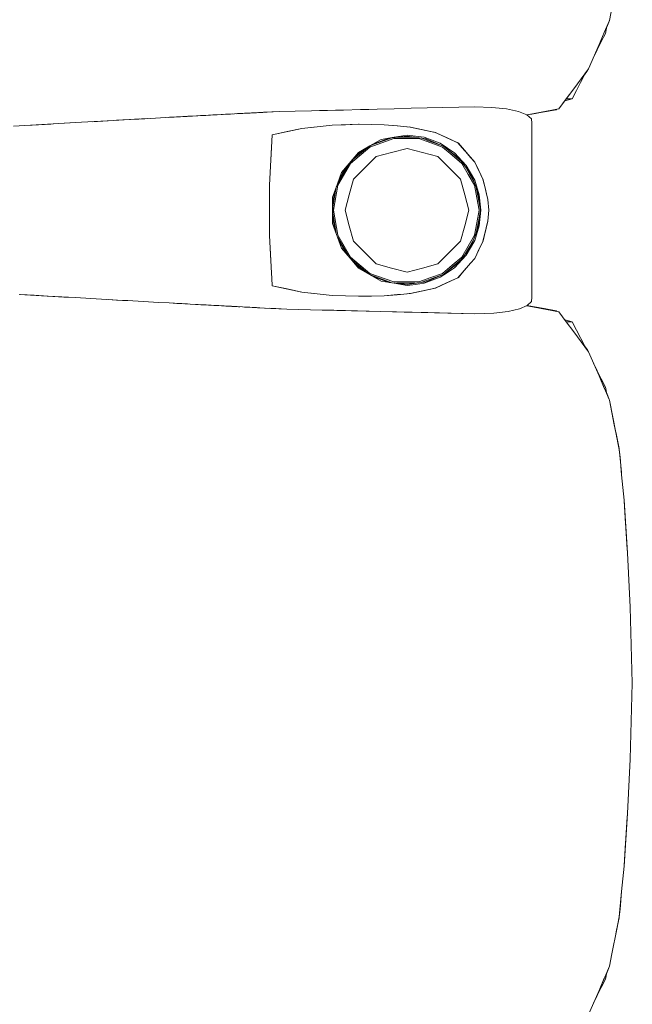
# Model space of a CAD drawing. Header units: millimetres. Extents: x -261 to 187, y -214 to 106.
# Tile 788 of 1056: x -203.165 to -202.776, y 11.547 to 12.173. Entities that reach past the tile are written whole.
import ezdxf

# ---------------------------------------------------------------- set-up
doc = ezdxf.new("R2010")
doc.units = ezdxf.units.MM
doc.header["$LTSCALE"] = 0.005
doc.header["$MEASUREMENT"] = 0
doc.layers.add('IFC-Elemento de mobília-Contorno', color=9, linetype='Continuous', lineweight=5)

msp = doc.modelspace()

# ---------------------------------------------------------------- linework, layer by layer
at = {"layer": 'IFC-Elemento de mobília-Contorno', "lineweight": 5}
for p, q in [((-202.79016, 12.17258), (-202.78861, 12.18043)), ((-202.79347, 12.16489), (-202.79016, 12.17258)), ((-202.79271, 12.16431), (-202.79175, 12.1689)), ((-202.79189, 12.16821), (-202.79046, 12.17147)), ((-202.79046, 12.17147), (-202.7903, 12.17225)), ((-202.79046, 12.17147), (-202.7903, 12.17225)), ((-202.79678, 12.15719), (-202.79347, 12.16489)), ((-202.79535, 12.15913), (-202.79271, 12.16431)), ((-202.8034, 12.14181), (-202.79678, 12.15719)), ((-202.80026, 12.14911), (-202.79799, 12.15394)), ((-202.80009, 12.1495), (-202.79678, 12.15719)), ((-202.80009, 12.1495), (-202.798, 12.15391)), ((-202.798, 12.15391), (-202.79535, 12.15913)), ((-202.79799, 12.15394), (-202.79535, 12.15913)), ((-202.8105, 12.1323), (-202.8034, 12.14181)), ((-202.804, 12.14065), (-202.80362, 12.14151)), ((-202.8105, 12.1323), (-202.80814, 12.13547)), ((-202.80853, 12.13321), (-202.8059, 12.13839)), ((-202.80814, 12.13546), (-202.80814, 12.13547)), ((-202.80605, 12.13809), (-202.804, 12.14065)), ((-202.8059, 12.13839), (-202.80578, 12.13862)), ((-202.81998, 12.11963), (-202.8105, 12.1323)), ((-202.81998, 12.11963), (-202.81288, 12.12914)), ((-202.81761, 12.1228), (-202.81288, 12.12914)), ((-202.81288, 12.12914), (-202.8105, 12.1323)), ((-202.81117, 12.12803), (-202.80853, 12.13321)), ((-202.81998, 12.11963), (-202.81761, 12.1228)), ((-202.81858, 12.1215), (-202.8138, 12.12285)), ((-202.81762, 12.1228), (-202.8138, 12.12285)), ((-202.8138, 12.12285), (-202.81117, 12.12803)), ((-202.94851, 12.11589), (-202.94314, 12.11604)), ((-202.94314, 12.11604), (-202.93778, 12.11619)), ((-202.93778, 12.11619), (-202.92705, 12.11649)), ((-202.92705, 12.11649), (-202.91631, 12.11678)), ((-202.91631, 12.11678), (-202.87582, 12.11769)), ((-202.89607, 12.11723), (-202.87582, 12.11769)), ((-202.89607, 12.11723), (-202.88594, 12.11746)), ((-202.88594, 12.11746), (-202.87582, 12.11769)), ((-202.87582, 12.11769), (-202.86501, 12.11733)), ((-202.86501, 12.11733), (-202.85558, 12.11636)), ((-202.85558, 12.11636), (-202.84802, 12.11475)), ((-202.8302, 12.11496), (-202.82235, 12.11646)), ((-202.82392, 12.11583), (-202.82362, 12.11622)), ((-202.82392, 12.11583), (-202.82361, 12.11622)), ((-202.82392, 12.11583), (-202.82361, 12.11622)), ((-202.82235, 12.11646), (-202.81998, 12.11963)), ((-203.09953, 12.10934), (-203.09139, 12.1098)), ((-203.09881, 12.10938), (-203.08217, 12.11031)), ((-203.09881, 12.10938), (-203.09215, 12.10975)), ((-203.09215, 12.10975), (-203.0855, 12.11013)), ((-203.09139, 12.1098), (-203.08412, 12.1102)), ((-203.09139, 12.1098), (-203.08883, 12.10994)), ((-203.09139, 12.1098), (-203.08945, 12.10991)), ((-203.09139, 12.1098), (-203.0895, 12.1099)), ((-203.0855, 12.11013), (-203.08217, 12.11031)), ((-203.08217, 12.11031), (-203.07219, 12.11087)), ((-203.07219, 12.11087), (-203.0688, 12.11106)), ((-203.07065, 12.11095), (-203.06696, 12.11116)), ((-203.06981, 12.111), (-203.069, 12.11105)), ((-203.06956, 12.11101), (-203.069, 12.11105)), ((-203.0688, 12.11106), (-203.04849, 12.11216)), ((-203.0688, 12.11106), (-203.06542, 12.11124)), ((-203.06696, 12.11116), (-203.06489, 12.11127)), ((-203.06542, 12.11124), (-203.04849, 12.11216)), ((-203.06542, 12.11124), (-203.06034, 12.11152)), ((-203.06489, 12.11127), (-203.06281, 12.11138)), ((-203.06281, 12.11138), (-203.0595, 12.11156)), ((-203.06281, 12.11138), (-203.05993, 12.11153)), ((-203.06281, 12.11138), (-203.06011, 12.11152)), ((-203.06281, 12.11138), (-203.06161, 12.11145)), ((-203.06203, 12.11142), (-203.062, 12.11142)), ((-203.06034, 12.11152), (-203.04849, 12.11216)), ((-203.06034, 12.11152), (-203.05688, 12.1117)), ((-203.06034, 12.11152), (-203.05865, 12.11161)), ((-203.05865, 12.11161), (-203.05696, 12.1117)), ((-203.05814, 12.11163), (-203.05659, 12.11172)), ((-203.05707, 12.11169), (-203.05526, 12.11179)), ((-203.05696, 12.1117), (-203.04849, 12.11216)), ((-203.05526, 12.11179), (-203.05188, 12.11197)), ((-203.05188, 12.11197), (-203.05018, 12.11207)), ((-203.05018, 12.11207), (-203.0468, 12.11225)), ((-203.0468, 12.11225), (-203.0451, 12.11234)), ((-203.0451, 12.11234), (-203.04373, 12.11242)), ((-203.04373, 12.11242), (-203.02865, 12.11321)), ((-203.04373, 12.11242), (-203.03688, 12.11278)), ((-203.04373, 12.11242), (-203.04236, 12.11249)), ((-203.04236, 12.11249), (-203.03688, 12.11278)), ((-203.04236, 12.11249), (-203.03962, 12.11263)), ((-203.04236, 12.11249), (-203.04158, 12.11253)), ((-203.03697, 12.11277), (-203.03689, 12.11278)), ((-203.03689, 12.11278), (-203.03659, 12.11279)), ((-203.03688, 12.11278), (-203.03002, 12.11314)), ((-203.03688, 12.11278), (-203.03414, 12.11292)), ((-203.03533, 12.11286), (-203.03378, 12.11294)), ((-203.03524, 12.11287), (-203.03414, 12.11292)), ((-203.03431, 12.11291), (-203.03002, 12.11314)), ((-203.03421, 12.11292), (-203.03276, 12.11299)), ((-203.03378, 12.11294), (-203.03171, 12.11305)), ((-203.03276, 12.11299), (-203.03, 12.11314)), ((-203.03276, 12.11299), (-203.03139, 12.11307)), ((-203.03275, 12.113), (-203.03171, 12.11305)), ((-203.03171, 12.11305), (-203.03114, 12.11308)), ((-203.03171, 12.11305), (-203.03116, 12.11308)), ((-203.03171, 12.11305), (-203.03115, 12.11308)), ((-203.03139, 12.11307), (-203.02999, 12.11314)), ((-203.02865, 12.11321), (-203.02591, 12.11336)), ((-203.02728, 12.11329), (-203.0266, 12.11332)), ((-203.0266, 12.11332), (-203.02591, 12.11336)), ((-203.02591, 12.11336), (-203.02317, 12.1135)), ((-203.02454, 12.11343), (-203.02317, 12.1135)), ((-203.02385, 12.11347), (-203.02317, 12.1135)), ((-203.02317, 12.1135), (-203.02227, 12.11355)), ((-203.02227, 12.11355), (-203.02047, 12.11364)), ((-203.02047, 12.11364), (-203.01957, 12.11369)), ((-203.01957, 12.11369), (-203.01867, 12.11374)), ((-203.01867, 12.11374), (-203.01777, 12.11378)), ((-203.01777, 12.11378), (-203.01462, 12.11394)), ((-203.01777, 12.11378), (-203.01642, 12.11385)), ((-203.01777, 12.11378), (-203.01687, 12.11383)), ((-203.01687, 12.11383), (-203.01597, 12.11387)), ((-203.01642, 12.11385), (-203.01462, 12.11394)), ((-203.01597, 12.11387), (-203.01327, 12.11401)), ((-203.01597, 12.11387), (-203.01462, 12.11394)), ((-203.01597, 12.11387), (-203.01507, 12.11392)), ((-203.01507, 12.11392), (-203.01462, 12.11394)), ((-203.01462, 12.11394), (-203.01327, 12.11401)), ((-203.01462, 12.11394), (-203.01372, 12.11399)), ((-203.01327, 12.11401), (-203.01192, 12.11408)), ((-203.01192, 12.11408), (-203.01102, 12.11413)), ((-203.01166, 12.11409), (-203.00015, 12.11469)), ((-203.01166, 12.11409), (-203.00967, 12.1142)), ((-203.01166, 12.11409), (-203.01057, 12.11415)), ((-203.01166, 12.11409), (-203.01147, 12.1141)), ((-203.01057, 12.11415), (-203.01012, 12.11418)), ((-203.01012, 12.11418), (-203.00922, 12.11422)), ((-203.00971, 12.11419), (-203.00015, 12.11469)), ((-203.0097, 12.11419), (-203.00877, 12.11424)), ((-203.00939, 12.11421), (-203.00015, 12.11469)), ((-203.00877, 12.11424), (-203.00015, 12.11469)), ((-203.00015, 12.11469), (-202.98992, 12.11492)), ((-202.98992, 12.11492), (-202.97969, 12.11514)), ((-202.97969, 12.11514), (-202.95924, 12.11559)), ((-202.97969, 12.11514), (-202.96435, 12.11548)), ((-202.97969, 12.11514), (-202.97458, 12.11525)), ((-202.97458, 12.11525), (-202.96947, 12.11537)), ((-202.96947, 12.11537), (-202.96435, 12.11548)), ((-202.96435, 12.11548), (-202.95924, 12.11559)), ((-202.95924, 12.11559), (-202.94851, 12.11589)), ((-202.84802, 12.11475), (-202.84269, 12.11258)), ((-202.84269, 12.11258), (-202.83979, 12.11)), ((-202.84268, 12.11257), (-202.83805, 12.11346)), ((-202.8426, 12.1125), (-202.82392, 12.11583)), ((-202.8426, 12.1125), (-202.83959, 12.11304)), ((-202.83979, 12.11), (-202.8394, 12.10724)), ((-202.83959, 12.11304), (-202.83175, 12.11444)), ((-202.83805, 12.11346), (-202.8302, 12.11496)), ((-202.83175, 12.11444), (-202.82392, 12.11583)), ((-203.16912, 12.10534), (-203.16185, 12.10575)), ((-203.16185, 12.10575), (-203.15459, 12.10617)), ((-203.16185, 12.10575), (-203.15712, 12.10603)), ((-203.15712, 12.10603), (-203.13352, 12.10739)), ((-203.15712, 12.10603), (-203.14532, 12.10671)), ((-203.15459, 12.10617), (-203.14743, 12.10658)), ((-203.14888, 12.1065), (-203.14532, 12.10671)), ((-203.14743, 12.10658), (-203.12592, 12.10783)), ((-203.14743, 12.10658), (-203.14026, 12.107)), ((-203.14026, 12.107), (-203.12592, 12.10783)), ((-203.12592, 12.10783), (-203.10559, 12.109)), ((-203.11914, 12.10822), (-203.10559, 12.109)), ((-203.11914, 12.10822), (-203.11237, 12.10861)), ((-203.11237, 12.10861), (-203.10559, 12.109)), ((-203.10559, 12.109), (-203.09881, 12.10938)), ((-203.10559, 12.109), (-203.10364, 12.10911)), ((-203.10364, 12.10911), (-203.09953, 12.10934)), ((-203.00453, 12.09991), (-202.98572, 12.10398)), ((-202.99513, 12.10194), (-202.98572, 12.10398)), ((-202.98572, 12.10398), (-202.96642, 12.10603)), ((-202.98572, 12.10398), (-202.97607, 12.105)), ((-202.97607, 12.105), (-202.96642, 12.10603)), ((-202.96642, 12.10603), (-202.94932, 12.10658)), ((-202.96642, 12.10603), (-202.95801, 12.1063)), ((-202.95801, 12.1063), (-202.94959, 12.10657)), ((-202.94964, 12.10657), (-202.94153, 12.10644)), ((-202.94959, 12.10657), (-202.94953, 12.10657)), ((-202.94932, 12.10658), (-202.93339, 12.1063)), ((-202.94153, 12.10644), (-202.93347, 12.1063)), ((-202.93347, 12.1063), (-202.92518, 12.10557)), ((-202.93339, 12.1063), (-202.92501, 12.10555)), ((-202.92518, 12.10557), (-202.91689, 12.10483)), ((-202.92501, 12.10555), (-202.92082, 12.10517)), ((-202.92082, 12.10517), (-202.91663, 12.10479)), ((-202.91721, 12.10486), (-202.91684, 12.10481)), ((-202.91689, 12.10483), (-202.90091, 12.10144)), ((-202.91663, 12.10479), (-202.91266, 12.10394)), ((-202.91266, 12.10394), (-202.90866, 12.10308)), ((-202.83942, 11.99665), (-202.8394, 12.10724)), ((-203.00639, 12.06793), (-203.00453, 12.09991)), ((-203.00593, 12.07592), (-203.00453, 12.09991)), ((-203.00546, 12.08392), (-203.00453, 12.09991)), ((-203.005, 12.09191), (-203.00453, 12.09991)), ((-203.00453, 12.09991), (-202.99513, 12.10194)), ((-202.94242, 12.09202), (-202.92734, 12.09748)), ((-202.94206, 12.09301), (-202.9285, 12.09793)), ((-202.94042, 12.09397), (-202.93022, 12.09774)), ((-202.93525, 12.09692), (-202.92706, 12.0983)), ((-202.93022, 12.09774), (-202.91886, 12.09902)), ((-202.92734, 12.09748), (-202.91131, 12.09748)), ((-202.92706, 12.0983), (-202.91886, 12.09968)), ((-202.92524, 12.0983), (-202.91381, 12.0983)), ((-202.91886, 12.09968), (-202.91343, 12.099)), ((-202.91886, 12.09902), (-202.90676, 12.0973)), ((-202.91343, 12.099), (-202.908, 12.09831)), ((-202.91131, 12.09748), (-202.90378, 12.09474)), ((-202.90949, 12.09769), (-202.90351, 12.09551)), ((-202.90869, 12.10309), (-202.90472, 12.10224)), ((-202.908, 12.09831), (-202.90287, 12.0964)), ((-202.90676, 12.0973), (-202.89551, 12.09254)), ((-202.90472, 12.10224), (-202.90075, 12.10139)), ((-202.90121, 12.1015), (-202.90075, 12.10139)), ((-202.90091, 12.10144), (-202.89369, 12.0981)), ((-202.90075, 12.10139), (-202.89711, 12.09968)), ((-202.89711, 12.09968), (-202.89347, 12.09797)), ((-202.89369, 12.0981), (-202.88647, 12.09475)), ((-202.89347, 12.09797), (-202.88618, 12.09455)), ((-203.00593, 12.07592), (-203.005, 12.09191)), ((-203.00546, 12.08392), (-203.005, 12.09191)), ((-202.95473, 12.08171), (-202.94242, 12.09202)), ((-202.95367, 12.08367), (-202.94446, 12.09138)), ((-202.95039, 12.08734), (-202.94188, 12.09314)), ((-202.94973, 12.08865), (-202.94249, 12.09279)), ((-202.94249, 12.09279), (-202.93525, 12.09692)), ((-202.9287, 12.08863), (-202.91886, 12.09126)), ((-202.91886, 12.09126), (-202.90902, 12.08863)), ((-202.90378, 12.09474), (-202.89624, 12.09201)), ((-202.90351, 12.09551), (-202.89666, 12.09303)), ((-202.90287, 12.0964), (-202.89774, 12.0945)), ((-202.89774, 12.0945), (-202.8932, 12.09147)), ((-202.89624, 12.09201), (-202.89008, 12.08685)), ((-202.89572, 12.09263), (-202.88957, 12.08748)), ((-202.89551, 12.09254), (-202.88587, 12.08505)), ((-202.8932, 12.09147), (-202.88866, 12.08843)), ((-202.88682, 12.09492), (-202.88618, 12.09455)), ((-202.88647, 12.09475), (-202.88381, 12.0917)), ((-202.88618, 12.09455), (-202.88359, 12.09155)), ((-202.88381, 12.0917), (-202.87848, 12.0856)), ((-202.88359, 12.09155), (-202.87841, 12.08555)), ((-202.88359, 12.09155), (-202.881, 12.08855)), ((-203.00529, 12.08688), (-203.00529, 12.08689)), ((-202.96047, 12.07592), (-202.94973, 12.08865)), ((-202.95801, 12.07883), (-202.95039, 12.08734)), ((-202.94574, 12.07879), (-202.93853, 12.08599)), ((-202.93853, 12.08599), (-202.9287, 12.08863)), ((-202.90902, 12.08863), (-202.89919, 12.08599)), ((-202.89919, 12.08599), (-202.89199, 12.07879)), ((-202.89008, 12.08685), (-202.88392, 12.08169)), ((-202.88957, 12.08748), (-202.88446, 12.0832)), ((-202.88866, 12.08843), (-202.88121, 12.08047)), ((-202.88587, 12.08505), (-202.87847, 12.07533)), ((-202.881, 12.08855), (-202.87841, 12.08555)), ((-202.87848, 12.0856), (-202.87582, 12.08254)), ((-202.87841, 12.08555), (-202.87582, 12.08254)), ((-203.00593, 12.07592), (-203.00546, 12.08392)), ((-202.96291, 12.06923), (-202.95617, 12.08088)), ((-202.9628, 12.06778), (-202.95473, 12.08171)), ((-202.96254, 12.07025), (-202.95798, 12.07887)), ((-202.95294, 12.07159), (-202.94574, 12.07879)), ((-202.89199, 12.07879), (-202.88478, 12.07159)), ((-202.88392, 12.08169), (-202.87989, 12.07473)), ((-202.88195, 12.0799), (-202.8792, 12.07514)), ((-202.88121, 12.08047), (-202.87582, 12.07107)), ((-202.87582, 12.08254), (-202.87451, 12.07985)), ((-202.87582, 12.08254), (-202.87176, 12.07407)), ((-202.87582, 12.08254), (-202.87447, 12.07972)), ((-202.87451, 12.07985), (-202.87321, 12.07716)), ((-202.87447, 12.07972), (-202.87311, 12.07689)), ((-202.87447, 12.07972), (-202.87176, 12.07407)), ((-203.00639, 12.06793), (-203.00593, 12.07592)), ((-202.96333, 12.06808), (-202.96047, 12.07592)), ((-202.87989, 12.07473), (-202.87587, 12.06777)), ((-202.8792, 12.07514), (-202.87642, 12.07035)), ((-202.87847, 12.07533), (-202.87382, 12.06403)), ((-202.87321, 12.07716), (-202.87191, 12.07447)), ((-202.87311, 12.07689), (-202.87176, 12.07407)), ((-202.87191, 12.07447), (-202.8706, 12.07178)), ((-202.87176, 12.07407), (-202.87041, 12.07125)), ((-203.00639, 12.05191), (-203.00639, 12.06793)), ((-202.96619, 12.06025), (-202.96333, 12.06808)), ((-202.9661, 12.05385), (-202.96382, 12.06674)), ((-202.9661, 12.05763), (-202.96388, 12.0666)), ((-202.9656, 12.05191), (-202.9628, 12.06778)), ((-202.95557, 12.06175), (-202.95294, 12.07159)), ((-202.88478, 12.07159), (-202.88215, 12.06175)), ((-202.87587, 12.06777), (-202.87446, 12.05984)), ((-202.87582, 12.07107), (-202.87288, 12.0617)), ((-202.87481, 12.06642), (-202.87367, 12.05999)), ((-202.8706, 12.07178), (-202.86902, 12.06529)), ((-202.87041, 12.07125), (-202.86892, 12.06503)), ((-202.86919, 12.06601), (-202.86892, 12.06503)), ((-202.96619, 12.06025), (-202.96619, 12.04357)), ((-202.95821, 12.05191), (-202.95557, 12.06175)), ((-202.88215, 12.06175), (-202.87951, 12.05191)), ((-202.87446, 12.05984), (-202.87306, 12.05191)), ((-202.87382, 12.06403), (-202.87224, 12.05191)), ((-202.87367, 12.05999), (-202.87224, 12.05191)), ((-202.87288, 12.0617), (-202.87189, 12.0519)), ((-202.86902, 12.06529), (-202.86823, 12.06205)), ((-202.86899, 12.06527), (-202.8685, 12.0632)), ((-202.86892, 12.06503), (-202.86743, 12.0588)), ((-202.8685, 12.0632), (-202.86743, 12.0588)), ((-202.86823, 12.06205), (-202.86743, 12.0588)), ((-202.9661, 12.0462), (-202.9661, 12.05763)), ((-202.86743, 12.0588), (-202.86686, 12.0519)), ((-203.00639, 12.0359), (-203.00639, 12.05191)), ((-202.9661, 12.04998), (-202.96382, 12.03708)), ((-202.9656, 12.05191), (-202.9628, 12.03605)), ((-202.95821, 12.05191), (-202.95557, 12.04208)), ((-202.88215, 12.04208), (-202.87951, 12.05191)), ((-202.87446, 12.04398), (-202.87306, 12.05191)), ((-202.87382, 12.0398), (-202.87224, 12.05191)), ((-202.8733, 12.04594), (-202.87224, 12.05191)), ((-202.87288, 12.04211), (-202.87189, 12.0519)), ((-202.86743, 12.04503), (-202.86686, 12.0519)), ((-202.96619, 12.04357), (-202.96047, 12.0279)), ((-202.9661, 12.0462), (-202.96387, 12.03721)), ((-202.95557, 12.04208), (-202.95294, 12.03224)), ((-202.88478, 12.03224), (-202.88215, 12.04208)), ((-202.87587, 12.03605), (-202.87446, 12.04398)), ((-202.87582, 12.03276), (-202.87288, 12.04211)), ((-202.87481, 12.0374), (-202.8733, 12.04594)), ((-202.8706, 12.03205), (-202.86743, 12.04503)), ((-202.86902, 12.03854), (-202.86823, 12.04178)), ((-202.86892, 12.0388), (-202.86743, 12.04503)), ((-202.8685, 12.04063), (-202.86743, 12.04503)), ((-202.86823, 12.04178), (-202.86743, 12.04503)), ((-203.00639, 12.0359), (-203.00593, 12.0279)), ((-203.00639, 12.0359), (-203.00546, 12.01991)), ((-202.9628, 12.03605), (-202.95473, 12.02212)), ((-202.87989, 12.0291), (-202.87587, 12.03605)), ((-202.87847, 12.02851), (-202.87382, 12.0398)), ((-202.87041, 12.03258), (-202.86892, 12.0388)), ((-202.86919, 12.03782), (-202.86892, 12.0388)), ((-202.869, 12.03854), (-202.8685, 12.04063)), ((-202.96292, 12.0346), (-202.95617, 12.02294)), ((-202.96255, 12.0336), (-202.95801, 12.025)), ((-202.95294, 12.03224), (-202.94574, 12.02504)), ((-202.89199, 12.02504), (-202.88478, 12.03224)), ((-202.88587, 12.01878), (-202.87847, 12.02851)), ((-202.88392, 12.02214), (-202.87989, 12.0291)), ((-202.88194, 12.02394), (-202.8792, 12.02869)), ((-202.88121, 12.02336), (-202.87582, 12.03276)), ((-202.8792, 12.02869), (-202.87643, 12.03347)), ((-202.87321, 12.02667), (-202.87191, 12.02936)), ((-202.87311, 12.02694), (-202.87176, 12.02976)), ((-202.87191, 12.02936), (-202.8706, 12.03205)), ((-202.87176, 12.02976), (-202.87041, 12.03258)), ((-203.00593, 12.0279), (-203.005, 12.01192)), ((-203.00593, 12.0279), (-203.00546, 12.01991)), ((-202.96047, 12.0279), (-202.95509, 12.02153)), ((-202.95801, 12.025), (-202.95039, 12.01649)), ((-202.95473, 12.02212), (-202.94242, 12.01182)), ((-202.94574, 12.02504), (-202.93853, 12.01784)), ((-202.89919, 12.01784), (-202.89199, 12.02504)), ((-202.89008, 12.01698), (-202.88392, 12.02214)), ((-202.88866, 12.01539), (-202.88121, 12.02336)), ((-202.87582, 12.02128), (-202.87447, 12.02411)), ((-202.87582, 12.02128), (-202.87451, 12.02398)), ((-202.87451, 12.02398), (-202.87321, 12.02667)), ((-202.87447, 12.02411), (-202.87311, 12.02694)), ((-203.00546, 12.01991), (-203.005, 12.01192)), ((-203.00546, 12.01991), (-203.00545, 12.01974)), ((-202.95509, 12.02153), (-202.94971, 12.01516)), ((-202.95367, 12.02015), (-202.94446, 12.01244)), ((-202.95039, 12.01649), (-202.94189, 12.0107)), ((-202.93853, 12.01784), (-202.9287, 12.0152)), ((-202.90902, 12.0152), (-202.89919, 12.01784)), ((-202.89624, 12.01182), (-202.89008, 12.01698)), ((-202.89573, 12.01119), (-202.88957, 12.01635)), ((-202.89551, 12.01129), (-202.88587, 12.01878)), ((-202.88957, 12.01635), (-202.88446, 12.02062)), ((-202.88381, 12.01213), (-202.87848, 12.01823)), ((-202.881, 12.01528), (-202.87841, 12.01828)), ((-202.87848, 12.01823), (-202.87582, 12.02128)), ((-202.87841, 12.01828), (-202.87582, 12.02128)), ((-203.005, 12.01192), (-203.00482, 12.00886)), ((-202.94971, 12.01516), (-202.93525, 12.00691)), ((-202.94242, 12.01182), (-202.92734, 12.00634)), ((-202.94214, 12.01084), (-202.9285, 12.00589)), ((-202.94042, 12.00986), (-202.93022, 12.00608)), ((-202.9287, 12.0152), (-202.91886, 12.01257)), ((-202.91886, 12.01257), (-202.90902, 12.0152)), ((-202.90676, 12.00653), (-202.89551, 12.01129)), ((-202.90378, 12.00908), (-202.89624, 12.01182)), ((-202.90351, 12.00832), (-202.89658, 12.01083)), ((-202.89774, 12.00933), (-202.8932, 12.01237)), ((-202.8932, 12.01237), (-202.88866, 12.01539)), ((-202.88647, 12.00907), (-202.88381, 12.01213)), ((-202.88618, 12.00928), (-202.88359, 12.01228)), ((-202.88359, 12.01228), (-202.881, 12.01528)), ((-203.00482, 12.00886), (-203.00482, 12.00885)), ((-203.00482, 12.00885), (-203.00453, 12.00392)), ((-203.00453, 12.00392), (-202.98577, 11.99986)), ((-203.00453, 12.00392), (-202.99515, 12.00189)), ((-202.93525, 12.00691), (-202.92703, 12.00553)), ((-202.93022, 12.00608), (-202.91886, 12.00481)), ((-202.92734, 12.00634), (-202.91131, 12.00635)), ((-202.92706, 12.00553), (-202.91886, 12.00415)), ((-202.92524, 12.00553), (-202.91379, 12.00553)), ((-202.91886, 12.00481), (-202.90676, 12.00653)), ((-202.91886, 12.00415), (-202.91343, 12.00483)), ((-202.91343, 12.00483), (-202.908, 12.00552)), ((-202.91131, 12.00635), (-202.90378, 12.00908)), ((-202.90951, 12.00613), (-202.90351, 12.00832)), ((-202.908, 12.00552), (-202.90287, 12.00743)), ((-202.90287, 12.00743), (-202.89774, 12.00933)), ((-202.90091, 12.00239), (-202.89369, 12.00573)), ((-202.90075, 12.00244), (-202.89711, 12.00415)), ((-202.89711, 12.00415), (-202.89347, 12.00586)), ((-202.89369, 12.00573), (-202.88647, 12.00907)), ((-202.89347, 12.00586), (-202.88618, 12.00928)), ((-202.88682, 12.00891), (-202.88641, 12.00915)), ((-203.16549, 11.99843), (-203.15836, 11.99803)), ((-203.16479, 11.99839), (-203.15596, 11.99788)), ((-203.16479, 11.99839), (-203.15836, 11.99803)), ((-203.15836, 11.99803), (-203.15124, 11.99761)), ((-203.15596, 11.99788), (-203.14712, 11.99737)), ((-203.15124, 11.99761), (-203.14412, 11.9972)), ((-203.15124, 11.99761), (-203.12989, 11.99637)), ((-203.14712, 11.99737), (-203.14378, 11.99718)), ((-203.14412, 11.9972), (-203.13701, 11.99678)), ((-203.14412, 11.9972), (-203.12989, 11.99637)), ((-202.99515, 12.00189), (-202.98577, 11.99986)), ((-202.98577, 11.99986), (-202.96642, 11.9978)), ((-202.98577, 11.99986), (-202.97609, 11.99883)), ((-202.97609, 11.99883), (-202.96642, 11.9978)), ((-202.96642, 11.9978), (-202.94932, 11.99725)), ((-202.96642, 11.9978), (-202.94952, 11.99725)), ((-202.94964, 11.99725), (-202.94153, 11.99739)), ((-202.94959, 11.99725), (-202.94953, 11.99725)), ((-202.94932, 11.99725), (-202.93339, 11.99752)), ((-202.94153, 11.99739), (-202.93347, 11.99752)), ((-202.93347, 11.99752), (-202.92518, 11.99826)), ((-202.93339, 11.99752), (-202.92501, 11.99828)), ((-202.92518, 11.99826), (-202.91689, 11.999)), ((-202.92501, 11.99828), (-202.92082, 11.99866)), ((-202.92082, 11.99866), (-202.91663, 11.99904)), ((-202.91745, 11.99895), (-202.91663, 11.99904)), ((-202.91689, 11.999), (-202.90091, 12.00239)), ((-202.91663, 11.99904), (-202.91266, 11.99989)), ((-202.91266, 11.99989), (-202.90866, 12.00074)), ((-202.90869, 12.00074), (-202.90472, 12.00159)), ((-202.90472, 12.00159), (-202.90075, 12.00244)), ((-202.90121, 12.00233), (-202.90075, 12.00244)), ((-203.13701, 11.99678), (-203.12989, 11.99637)), ((-203.12989, 11.99637), (-203.12317, 11.99599)), ((-203.12989, 11.99637), (-203.11644, 11.9956)), ((-203.12989, 11.99637), (-203.10972, 11.99521)), ((-203.12317, 11.99599), (-203.11644, 11.9956)), ((-203.10972, 11.99521), (-203.103, 11.99483)), ((-203.10877, 11.99516), (-203.10284, 11.99482)), ((-203.1036, 11.99486), (-203.10284, 11.99482)), ((-203.103, 11.99483), (-203.09973, 11.99465)), ((-203.10284, 11.99482), (-203.09759, 11.99452)), ((-203.10284, 11.99482), (-203.09867, 11.99459)), ((-203.10284, 11.99482), (-203.09862, 11.99458)), ((-203.10284, 11.99482), (-203.09724, 11.99451)), ((-203.09973, 11.99465), (-203.09645, 11.99446)), ((-203.09645, 11.99446), (-203.0899, 11.99409)), ((-203.09317, 11.99428), (-203.08662, 11.99391)), ((-203.0899, 11.99409), (-203.08662, 11.99391)), ((-203.08662, 11.99391), (-203.08334, 11.99373)), ((-203.08334, 11.99373), (-203.07679, 11.99336)), ((-203.08334, 11.99373), (-203.08007, 11.99355)), ((-203.08007, 11.99355), (-203.07679, 11.99336)), ((-203.07679, 11.99336), (-203.07008, 11.99299)), ((-203.07008, 11.99299), (-203.06751, 11.99285)), ((-203.07008, 11.99299), (-203.06673, 11.99281)), ((-203.07008, 11.99299), (-203.05666, 11.99226)), ((-203.06751, 11.99285), (-203.06527, 11.99273)), ((-203.06673, 11.99281), (-203.06337, 11.99263)), ((-203.06673, 11.99281), (-203.05666, 11.99226)), ((-203.06527, 11.99273), (-203.06304, 11.99261)), ((-203.06337, 11.99263), (-203.06104, 11.9925)), ((-203.06337, 11.99263), (-203.05666, 11.99226)), ((-203.06304, 11.99261), (-203.06208, 11.99256)), ((-203.06002, 11.99245), (-203.05666, 11.99226)), ((-203.06002, 11.99245), (-203.05834, 11.99235)), ((-203.05834, 11.99235), (-203.05666, 11.99226)), ((-203.05666, 11.99226), (-203.05331, 11.99208)), ((-203.05331, 11.99208), (-203.05163, 11.99199)), ((-203.05163, 11.99199), (-203.04995, 11.9919)), ((-203.04995, 11.9919), (-203.04666, 11.99172)), ((-203.04666, 11.99172), (-203.04336, 11.99155)), ((-203.04666, 11.99172), (-203.045, 11.99163)), ((-203.04666, 11.99172), (-203.04171, 11.99146)), ((-203.045, 11.99163), (-203.04336, 11.99155)), ((-203.04171, 11.99146), (-203.03676, 11.9912)), ((-203.04171, 11.99146), (-203.04006, 11.99137)), ((-203.04171, 11.99146), (-203.02686, 11.99067)), ((-203.04006, 11.99137), (-203.03676, 11.9912)), ((-203.04006, 11.99137), (-203.03841, 11.99129)), ((-203.03841, 11.99129), (-203.03676, 11.9912)), ((-203.03688, 11.9912), (-203.0362, 11.99116)), ((-203.03676, 11.9912), (-203.03016, 11.99085)), ((-203.03676, 11.9912), (-203.03511, 11.99111)), ((-203.03676, 11.9912), (-203.02686, 11.99067)), ((-203.0362, 11.99116), (-203.0341, 11.99105)), ((-203.03592, 11.99115), (-203.03508, 11.99111)), ((-203.03553, 11.99113), (-203.03508, 11.99111)), ((-203.03511, 11.99111), (-203.03016, 11.99085)), ((-203.03511, 11.99111), (-203.03346, 11.99102)), ((-203.03391, 11.99104), (-203.03172, 11.99092)), ((-203.03346, 11.99102), (-203.03181, 11.99093)), ((-203.03263, 11.99097), (-203.03172, 11.99092)), ((-203.03172, 11.99092), (-203.03038, 11.99086)), ((-203.03016, 11.99085), (-203.02851, 11.99076)), ((-203.03016, 11.99085), (-203.02686, 11.99067)), ((-202.84742, 11.98926), (-202.84241, 11.99142)), ((-202.84276, 11.99127), (-202.83805, 11.99037)), ((-202.84262, 11.99133), (-202.83959, 11.99079)), ((-202.84262, 11.99133), (-202.83175, 11.98939)), ((-202.84252, 11.99132), (-202.83971, 11.99396)), ((-202.83971, 11.99396), (-202.83942, 11.99665)), ((-203.02934, 11.9908), (-203.02851, 11.99076)), ((-203.02686, 11.99067), (-203.02356, 11.9905)), ((-203.02686, 11.99067), (-203.02604, 11.99063)), ((-203.02686, 11.99067), (-203.02521, 11.99059)), ((-203.02604, 11.99063), (-203.02521, 11.99059)), ((-203.02356, 11.9905), (-203.02218, 11.99043)), ((-203.02356, 11.9905), (-203.01247, 11.98993)), ((-203.02356, 11.9905), (-203.02079, 11.99036)), ((-203.02218, 11.99043), (-203.02079, 11.99036)), ((-203.02079, 11.99036), (-203.0201, 11.99032)), ((-203.02079, 11.99036), (-203.01732, 11.99018)), ((-203.02079, 11.99036), (-203.01871, 11.99025)), ((-203.0201, 11.99032), (-203.01871, 11.99025)), ((-203.01732, 11.99018), (-203.01524, 11.99007)), ((-203.01732, 11.99018), (-203.01663, 11.99014)), ((-203.01732, 11.99018), (-203.01455, 11.99003)), ((-203.01663, 11.99014), (-203.01524, 11.99007)), ((-203.01663, 11.99014), (-203.01593, 11.99011)), ((-203.01593, 11.99011), (-203.01524, 11.99007)), ((-203.01455, 11.99003), (-203.01385, 11.99)), ((-203.01385, 11.99), (-203.01247, 11.98993)), ((-203.01247, 11.98993), (-203.00938, 11.98977)), ((-203.00938, 11.98977), (-203.0023, 11.98941)), ((-203.00913, 11.98976), (-202.99521, 11.98905)), ((-203.00615, 11.98961), (-202.99521, 11.98905)), ((-203.00536, 11.98957), (-202.99521, 11.98905)), ((-203.0023, 11.98941), (-202.99521, 11.98905)), ((-202.99521, 11.98905), (-202.98774, 11.98886)), ((-202.98774, 11.98886), (-202.98028, 11.98868)), ((-202.98028, 11.98868), (-202.97282, 11.9885)), ((-202.97282, 11.9885), (-202.95043, 11.98796)), ((-202.97282, 11.9885), (-202.9355, 11.9876)), ((-202.97282, 11.9885), (-202.96535, 11.98832)), ((-202.96535, 11.98832), (-202.95043, 11.98796)), ((-202.95043, 11.98796), (-202.9355, 11.9876)), ((-202.95043, 11.98796), (-202.94296, 11.98778)), ((-202.9355, 11.9876), (-202.90566, 11.98687)), ((-202.9355, 11.9876), (-202.87582, 11.98614)), ((-202.92804, 11.98742), (-202.92058, 11.98723)), ((-202.92804, 11.98742), (-202.90566, 11.98687)), ((-202.92058, 11.98723), (-202.90566, 11.98687)), ((-202.90566, 11.98687), (-202.87582, 11.98614)), ((-202.87582, 11.98614), (-202.8695, 11.98627)), ((-202.8695, 11.98627), (-202.86359, 11.98659)), ((-202.86359, 11.98659), (-202.85459, 11.98763)), ((-202.85459, 11.98763), (-202.84742, 11.98926)), ((-202.83959, 11.99079), (-202.83175, 11.98939)), ((-202.83805, 11.99037), (-202.8302, 11.98887)), ((-202.83175, 11.98939), (-202.82392, 11.988)), ((-202.8302, 11.98887), (-202.82235, 11.98737)), ((-202.82392, 11.988), (-202.82362, 11.98761)), ((-202.82392, 11.988), (-202.82361, 11.98761)), ((-202.82235, 11.98737), (-202.81761, 11.98103)), ((-202.81858, 11.98233), (-202.8138, 11.98098)), ((-202.81761, 11.98103), (-202.8138, 11.98098)), ((-202.81761, 11.98103), (-202.81288, 11.9747)), ((-202.8138, 11.98098), (-202.81117, 11.9758)), ((-202.81288, 11.9747), (-202.80814, 11.96836)), ((-202.81117, 11.9758), (-202.8059, 11.96544)), ((-202.80814, 11.96836), (-202.8034, 11.96202)), ((-202.80605, 11.96573), (-202.804, 11.96318)), ((-202.8059, 11.96544), (-202.80578, 11.9652)), ((-202.804, 11.96318), (-202.80362, 11.96231)), ((-202.804, 11.96318), (-202.80362, 11.96231)), ((-202.804, 11.96318), (-202.80362, 11.96231)), ((-202.8034, 11.96202), (-202.79678, 11.94664)), ((-202.80026, 11.95472), (-202.798, 11.94991)), ((-202.80009, 11.95433), (-202.798, 11.94992)), ((-202.80009, 11.95433), (-202.79678, 11.94664)), ((-202.798, 11.94992), (-202.79535, 11.9447)), ((-202.79678, 11.94664), (-202.7903, 11.93158)), ((-202.79678, 11.94664), (-202.79347, 11.93894)), ((-202.79535, 11.9447), (-202.79271, 11.93952)), ((-202.79271, 11.93952), (-202.79175, 11.93493)), ((-202.79189, 11.93561), (-202.79046, 11.93236)), ((-202.79046, 11.93236), (-202.7903, 11.93158)), ((-202.79046, 11.93236), (-202.7903, 11.93158)), ((-202.7903, 11.93158), (-202.79016, 11.93125)), ((-202.79016, 11.93125), (-202.78394, 11.89987)), ((-202.79016, 11.93125), (-202.78705, 11.91556)), ((-202.79016, 11.93125), (-202.78861, 11.9234)), ((-202.78861, 11.9234), (-202.78705, 11.91556)), ((-202.78705, 11.91556), (-202.7855, 11.90771)), ((-202.78615, 11.911), (-202.78402, 11.90046)), ((-202.78611, 11.91082), (-202.78563, 11.90844)), ((-202.78608, 11.91064), (-202.78402, 11.90046)), ((-202.78563, 11.90844), (-202.78402, 11.90046)), ((-202.7855, 11.90771), (-202.78394, 11.89987)), ((-202.78402, 11.90046), (-202.78395, 11.89992)), ((-202.78394, 11.89987), (-202.7836, 11.89624)), ((-202.78394, 11.89987), (-202.78334, 11.89501)), ((-202.7836, 11.89624), (-202.78254, 11.88514)), ((-202.78334, 11.89501), (-202.78242, 11.88381)), ((-202.78254, 11.88514), (-202.78242, 11.88381)), ((-202.78242, 11.88381), (-202.78089, 11.86774)), ((-202.78089, 11.86774), (-202.77982, 11.85098)), ((-202.78088, 11.86748), (-202.78086, 11.86732)), ((-202.78086, 11.86732), (-202.77993, 11.85284)), ((-202.77997, 11.85327), (-202.77969, 11.84986)), ((-202.77982, 11.85098), (-202.77876, 11.83423)), ((-202.77969, 11.84986), (-202.77876, 11.83423)), ((-202.77969, 11.84986), (-202.77888, 11.83642)), ((-202.77888, 11.83642), (-202.77884, 11.83565)), ((-202.77876, 11.83423), (-202.77687, 11.79969)), ((-202.77687, 11.79969), (-202.7756, 11.75134)), ((-202.77687, 11.79969), (-202.7756, 11.75135)), ((-202.77687, 11.70299), (-202.7756, 11.75134)), ((-202.77876, 11.66845), (-202.77687, 11.70299)), ((-202.77982, 11.6517), (-202.77876, 11.66845)), ((-202.77969, 11.65283), (-202.77876, 11.66845)), ((-202.77969, 11.65283), (-202.77888, 11.66627)), ((-202.77888, 11.66627), (-202.77884, 11.66704)), ((-202.78089, 11.63494), (-202.77982, 11.6517)), ((-202.78086, 11.63536), (-202.77993, 11.64986)), ((-202.77997, 11.64944), (-202.77969, 11.65283)), ((-202.78242, 11.61888), (-202.78089, 11.63494)), ((-202.78088, 11.63521), (-202.78086, 11.63536)), ((-202.78394, 11.60282), (-202.78242, 11.61888)), ((-202.78334, 11.60767), (-202.78242, 11.61888)), ((-202.7855, 11.59497), (-202.78394, 11.60282)), ((-202.78394, 11.60282), (-202.78334, 11.60767)), ((-202.78563, 11.59425), (-202.78402, 11.60222)), ((-202.78402, 11.60222), (-202.78396, 11.60276)), ((-202.78861, 11.57928), (-202.7855, 11.59497)), ((-202.78614, 11.59171), (-202.78563, 11.59425)), ((-202.78612, 11.59181), (-202.78563, 11.59425)), ((-202.78609, 11.59198), (-202.78563, 11.59425)), ((-202.79016, 11.57144), (-202.78861, 11.57928)), ((-202.79678, 11.55605), (-202.79016, 11.57144)), ((-202.79271, 11.56317), (-202.79175, 11.56775)), ((-202.79189, 11.56707), (-202.79046, 11.57032)), ((-202.79046, 11.57032), (-202.7903, 11.57111)), ((-202.79678, 11.55605), (-202.79347, 11.56374)), ((-202.79535, 11.55798), (-202.79271, 11.56317)), ((-202.8034, 11.54066), (-202.79678, 11.55605)), ((-202.80026, 11.54796), (-202.79799, 11.5528)), ((-202.80009, 11.54836), (-202.79678, 11.55605)), ((-202.80009, 11.54836), (-202.798, 11.55277)), ((-202.798, 11.55277), (-202.79535, 11.55798))]:
    msp.add_line(p, q, dxfattribs=at)

doc.saveas('drawing.dxf')
